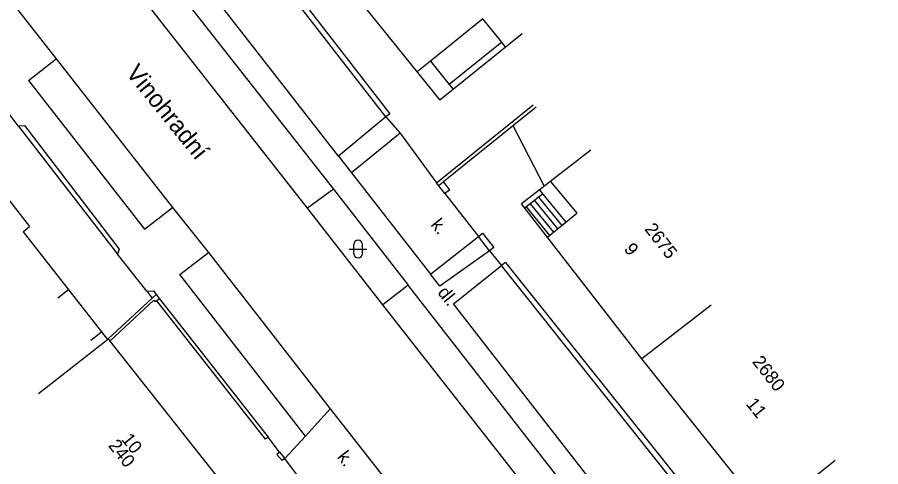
# Model space of a CAD drawing. Extents: x -584400 to -581602, y -1210894 to -1208793.
# Drawn here: x -582191.77 to -582142.47, y -1209407.47 to -1209381.83 of the extents above; entities that cross this region are included whole.
import ezdxf

# ---------------------------------------------------------------- set-up
doc = ezdxf.new("R2010")
doc.units = 0
for name, color, linetype in [('BUDOVY_MĚŘ', 7, 'Continuous'), ('NÁZVY_ULIC_TOK_SMĚR', 7, 'Continuous'), ('POMOC_POPIS', 7, 'Continuous'), ('ROZHRANÍ_PLOCH', 7, 'Continuous'), ('ZN_DOPLŇKOVÉ', 7, 'Continuous'), ('ZN_KULTUR', 7, 'Continuous'), ('Č_POPIS_EVID', 7, 'Continuous')]:
    doc.layers.add(name, color=color, linetype=linetype)

msp = doc.modelspace()

# ---------------------------------------------------------------- linework, layer by layer
at = {"layer": 'BUDOVY_MĚŘ'}
for points in [[(-582174.67, -1209377.85), (-582167.65, -1209386.56)], [(-582162.95, -1209382.77), (-582167.65, -1209386.56)], [(-582159.03, -1209389.41), (-582162.98, -1209392.48)], [(-582194.12, -1209390.63), (-582193.75, -1209390.34), (-582191.07, -1209393.76)], [(-582156.11, -1209401.32), (-582162.98, -1209392.48)], [(-582191.44, -1209394.06), (-582191.07, -1209393.76)], [(-582191.44, -1209394.06), (-582186.62, -1209400.21)], [(-582152.16, -1209398.25), (-582156.11, -1209401.32)], [(-582186.62, -1209400.21), (-582186.58, -1209400.18), (-582186.49, -1209400.3), (-582180.44, -1209407.94)], [(-582190.56, -1209403.29), (-582186.62, -1209400.21)], [(-582145.07, -1209407.12), (-582148.98, -1209410.24), (-582156.11, -1209401.32)]]:
    msp.add_lwpolyline(points, dxfattribs=at)
at = {"layer": 'ROZHRANÍ_PLOCH'}
for points in [[(-582187.92, -1209373.58), (-582173.72, -1209391.63)], [(-582173.42, -1209389.76), (-582185.55, -1209374.2)], [(-582175.2, -1209392.72), (-582189.36, -1209374.67)], [(-582194.48, -1209377.93), (-582189.54, -1209384.2)], [(-582164.11, -1209383.26), (-582165.19, -1209381.92), (-582168.18, -1209384.33)], [(-582164.11, -1209383.26), (-582167.11, -1209385.67)], [(-582163.89, -1209383.53), (-582164.11, -1209383.26)], [(-582191.13, -1209385.44), (-582189.54, -1209384.2)], [(-582189.54, -1209384.2), (-582182.91, -1209392.68)], [(-582168.18, -1209384.33), (-582168.94, -1209384.95)], [(-582168.18, -1209384.33), (-582167.11, -1209385.67)], [(-582191.13, -1209385.44), (-582184.51, -1209393.91), (-582182.91, -1209392.68)], [(-582167.11, -1209385.67), (-582166.89, -1209385.94)], [(-582170.73, -1209387.51), (-582173.42, -1209389.76)], [(-582169.9, -1209388.45), (-582172.68, -1209390.71)], [(-582173.42, -1209389.76), (-582172.68, -1209390.71)], [(-582172.68, -1209390.71), (-582168.18, -1209396.49)], [(-582161.33, -1209391.19), (-582159.83, -1209393.01)], [(-582173.72, -1209391.63), (-582175.2, -1209392.72)], [(-582173.72, -1209391.63), (-582169.45, -1209397.11)], [(-582161.96, -1209391.68), (-582161.77, -1209391.92)], [(-582162.24, -1209392.28), (-582162.48, -1209392.47)], [(-582162.01, -1209392.1), (-582162.24, -1209392.28)], [(-582162.24, -1209392.28), (-582160.92, -1209393.9)], [(-582161.77, -1209391.92), (-582162.01, -1209392.1)], [(-582162.01, -1209392.1), (-582160.68, -1209393.71)], [(-582161.77, -1209391.92), (-582160.45, -1209393.52)], [(-582182.91, -1209392.68), (-582180.86, -1209395.25)], [(-582170.89, -1209398.23), (-582175.2, -1209392.72)], [(-582162.72, -1209392.65), (-582162.8, -1209392.72)], [(-582162.48, -1209392.47), (-582162.72, -1209392.65)], [(-582162.72, -1209392.65), (-582161.38, -1209394.28)], [(-582162.48, -1209392.47), (-582161.15, -1209394.09)], [(-582160.45, -1209393.52), (-582159.83, -1209393.01)], [(-582160.92, -1209393.9), (-582160.68, -1209393.71)], [(-582160.68, -1209393.71), (-582160.45, -1209393.52)], [(-582161.38, -1209394.28), (-582161.15, -1209394.09)], [(-582161.15, -1209394.09), (-582160.92, -1209393.9)], [(-582168.18, -1209396.49), (-582165.44, -1209394.34)], [(-582161.5, -1209394.38), (-582161.38, -1209394.28)], [(-582175.31, -1209405.73), (-582182.48, -1209396.51), (-582180.86, -1209395.25)], [(-582180.86, -1209395.25), (-582173.9, -1209404.17)], [(-582164.8, -1209395.15), (-582167.65, -1209397.17), (-582168.18, -1209396.49)], [(-582155.32, -1209412.99), (-582166.87, -1209398.17), (-582164.13, -1209395.99)], [(-582169.45, -1209397.11), (-582170.89, -1209398.23)], [(-582155.39, -1209415.13), (-582169.45, -1209397.11)], [(-582189.46, -1209397.84), (-582188.85, -1209397.36)], [(-582142.47, -1209434.46), (-582170.89, -1209398.23)], [(-582187.57, -1209400.25), (-582186.96, -1209399.78)], [(-582173.9, -1209404.17), (-582175.31, -1209405.73)], [(-582173.9, -1209404.17), (-582170.88, -1209408.03)], [(-582175.31, -1209405.73), (-582176.5, -1209406.99)]]:
    msp.add_lwpolyline(points, dxfattribs=at)
at = {"layer": 'ZN_DOPLŇKOVÉ'}
for points in [[(-582176.67, -1209379.37), (-582170.49, -1209387.33)], [(-582170.49, -1209387.33), (-582170.73, -1209387.51), (-582176.91, -1209379.55)], [(-582167.83, -1209391.28), (-582162.31, -1209386.82)], [(-582191.71, -1209388.02), (-582192.28, -1209387.26)], [(-582162.15, -1209386.95), (-582167.43, -1209391.22)], [(-582170.73, -1209387.51), (-582169.9, -1209388.45)], [(-582191.71, -1209388.02), (-582191.36, -1209388), (-582185.96, -1209395.05), (-582186.05, -1209395.35)], [(-582191.71, -1209388.02), (-582186.05, -1209395.35)], [(-582163.47, -1209388.01), (-582161.68, -1209391.47)], [(-582169.9, -1209388.45), (-582167.83, -1209391.28)], [(-582167.7, -1209391.44), (-582167.83, -1209391.28)], [(-582167.43, -1209391.22), (-582167.7, -1209391.44)], [(-582167.08, -1209391.68), (-582167.43, -1209391.22)], [(-582167.08, -1209391.68), (-582167.36, -1209391.89), (-582167.7, -1209391.44)], [(-582167.36, -1209391.89), (-582165.44, -1209394.34)], [(-582164.56, -1209394.96), (-582164.8, -1209395.15), (-582165.44, -1209394.34), (-582165.2, -1209394.15)], [(-582165.2, -1209394.15), (-582164.56, -1209394.96)], [(-582164.8, -1209395.15), (-582164.13, -1209395.99)], [(-582184.37, -1209397.45), (-582186.05, -1209395.35)], [(-582163.89, -1209395.81), (-582164.13, -1209395.99)], [(-582152.16, -1209410.52), (-582152.4, -1209410.71), (-582164.13, -1209395.99)], [(-582163.89, -1209395.81), (-582152.16, -1209410.52)], [(-582184.37, -1209397.45), (-582184, -1209397.44), (-582183.84, -1209397.65)], [(-582184.37, -1209397.45), (-582184.06, -1209397.86)], [(-582184.06, -1209397.86), (-582183.84, -1209397.65)], [(-582183.84, -1209397.65), (-582183.65, -1209397.89)], [(-582186.58, -1209400.18), (-582184.06, -1209397.86)], [(-582183.97, -1209397.97), (-582186.49, -1209400.3)], [(-582183.97, -1209397.97), (-582183.89, -1209398.07)], [(-582183.81, -1209398.01), (-582183.89, -1209398.07)], [(-582183.65, -1209397.89), (-582183.81, -1209398.01)], [(-582177.6, -1209405.9), (-582183.81, -1209398.01)], [(-582183.65, -1209397.89), (-582177.44, -1209405.78), (-582177.6, -1209405.9)], [(-582176.8, -1209406.64), (-582177.44, -1209405.78)], [(-582176.8, -1209406.64), (-582176.95, -1209406.77), (-582176.65, -1209407.12)], [(-582176.8, -1209406.64), (-582176.5, -1209406.99), (-582176.65, -1209407.12)], [(-582174.4, -1209409.8), (-582176.5, -1209406.99)]]:
    msp.add_lwpolyline(points, dxfattribs=at)
at = {"layer": 'ZN_KULTUR'}
for p, q in [((-582172.81, -1209395.05), (-582171.81, -1209395.05)), ((-582172.56, -1209395.3), (-582172.56, -1209394.8)), ((-582172.06, -1209395.3), (-582172.06, -1209394.8))]:
    msp.add_line(p, q, dxfattribs=at)
for centre, start, end in [((-582172.31, -1209394.8), 0, 180), ((-582172.31, -1209395.3), 180, 360)]:
    msp.add_arc(centre, 0.25, start, end, dxfattribs=at)

# ---------------------------------------------------------------- texts
at = {"layer": 'NÁZVY_ULIC_TOK_SMĚR'}
msp.add_text('Vinohradní', height=1, rotation=309.049, dxfattribs=at).set_placement((-582185.61, -1209385.03))
at = {"layer": 'POMOC_POPIS'}
for s, rotation, p in [('k.', 308.8762, (-582168.2, -1209393.68)), ('dl.', 308.8762, (-582167.81, -1209397.55)), ('k.', 307.9826, (-582173.54, -1209406.92))]:
    msp.add_text(s, height=0.75, rotation=rotation, dxfattribs=at).set_placement(p)
at = {"layer": 'Č_POPIS_EVID'}
for s, rotation, p in [('2675', 307.879, (-582155.99, -1209393.92)), ('9', 307.879, (-582157.17, -1209395.06)), ('2680', 308.0974, (-582149.84, -1209401.49)), ('11', 308.6104, (-582150.2, -1209403.9)), ('10', 308.3741, (-582185.86, -1209405.92)), ('240', 308.3741, (-582186.61, -1209406.27))]:
    msp.add_text(s, height=0.75, rotation=rotation, dxfattribs=at).set_placement(p)

doc.saveas('drawing.dxf')
